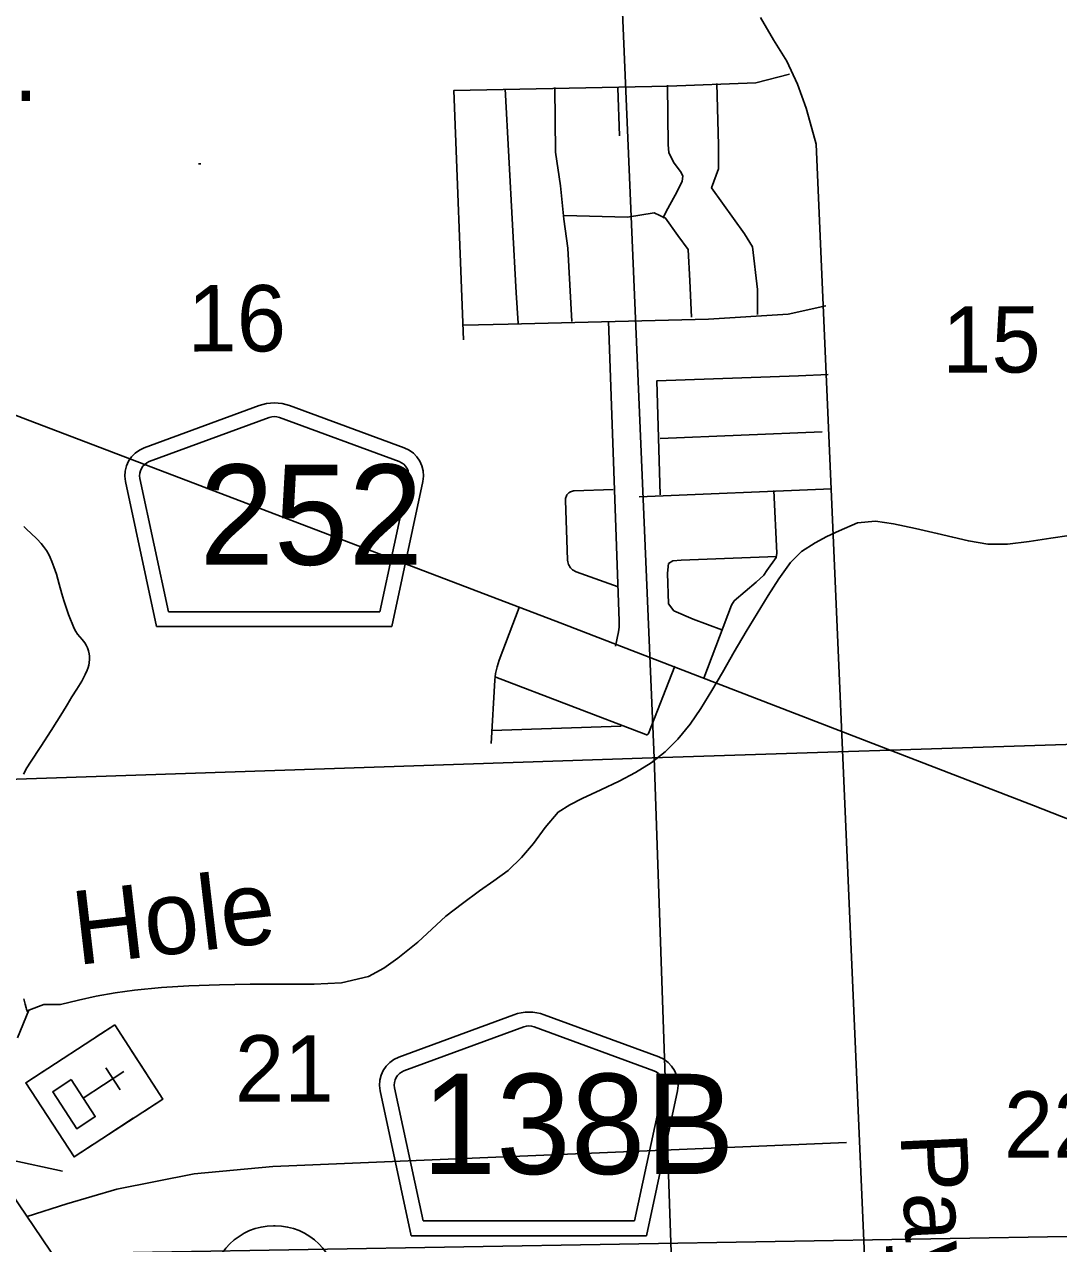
# Model space of a CAD drawing. Extents: x 2480962 to 2688785, y 277103 to 599240.
# Drawn here: x 2561959 to 2568978, y 414174 to 422445 of the extents above; entities that cross this region are included whole.
import ezdxf

# ---------------------------------------------------------------- set-up
doc = ezdxf.new("R2010")
doc.units = 0
for name, color, linetype in [('Bridges', 7, 'Continuous'), ('County Roads Related Text', 7, 'Continuous'), ('County Routes Highway Center Lines', 7, 'Continuous'), ('Culture', 7, 'Continuous'), ('Culture Text', 7, 'Continuous'), ('Divided_Highway', 7, 'Continuous'), ('Lakes and Ponds Text', 7, 'Continuous'), ('Local Roads Improved', 7, 'Continuous'), ('Local Roads Paved', 7, 'Continuous'), ('Narrow River Creek and Branch and Slough', 7, 'Continuous'), ('Roadshields County Roads', 7, 'Continuous'), ('Section Lines', 7, 'Continuous'), ('Section Numbers', 7, 'Continuous'), ('Swamps', 7, 'Continuous'), ('US Routes Highway Center Lines', 7, 'Continuous')]:
    doc.layers.add(name, color=color, linetype=linetype)

msp = doc.modelspace()

# ---------------------------------------------------------------- linework, layer by layer
at = {"layer": 'Bridges'}
msp.add_line((2561863.899, 414743.507), (2562217.46, 414665.621), dxfattribs=at)
at = {"layer": 'County Routes Highway Center Lines'}
for p, q in [((2567332.1, 421633.197), (2567897.322, 408597.924)), ((2567537.857, 414860.313), (2563645.956, 414698.165)), ((2562246.579, 414443.53), (2561978.108, 414358.101))]:
    msp.add_line(p, q, dxfattribs=at)
for points in [[(2566954.183, 422491.534), (2567042.762, 422340.607), (2567133.338, 422195.485), (2567206.566, 422038.568), (2567264.102, 421876.419), (2567313.793, 421698.58), (2567332.1, 421633.197)], [(2576960.722, 414105.53), (2576658.147, 414194.088), (2575979.197, 414415.485), (2575019.813, 414718.06), (2574916.494, 414769.719), (2574429.422, 414954.216), (2573898.071, 415138.713), (2572938.686, 415537.227), (2571543.888, 416090.718), (2568997.829, 417072.242), (2568805.952, 417146.041), (2565595.703, 418385.861), (2561950.041, 419773.279), (2561101.354, 420097.994), (2560082.931, 420489.128), (2559308.043, 420791.703), (2558776.691, 420990.96), (2558274.859, 421182.837), (2557957.524, 421300.915), (2557750.888, 421389.474), (2557367.134, 421389.474), (2557071.938, 421389.474), (2556968.62, 421389.474)], [(2563645.956, 414698.165), (2563112.239, 414648.369), (2562586.65, 414543.057), (2562246.579, 414443.53)]]:
    msp.add_lwpolyline(points, dxfattribs=at)
at = {"layer": 'Culture'}
for p, q in [((2562572.267, 415658.027), (2562446.564, 415576.182)), ((2562637.743, 415557.464), (2562572.267, 415658.027)), ((2562371.142, 415527.075), (2562170.016, 415396.123)), ((2562686.85, 415482.042), (2562785.064, 415331.197)), ((2562510.866, 415367.459), (2562609.08, 415216.615)), ((2562094.594, 415347.016), (2561968.891, 415265.171)), ((2562358.847, 415161.085), (2562635.012, 415340.895)), ((2561968.891, 415265.171), (2562296.271, 414762.357)), ((2562899.647, 415155.212), (2562834.171, 415255.775)), ((2562773.944, 415073.368), (2562899.647, 415155.212)), ((2562497.396, 414893.309), (2562698.522, 415024.261)), ((2562296.271, 414762.357), (2562421.974, 414844.202)), ((2563650.672, 414295.244), (2563660.672, 414295.244))]:
    msp.add_line(p, q, dxfattribs=at)
for points in [[(2562572.267, 415658.027), (2562899.647, 415155.212), (2562296.271, 414762.357), (2561968.891, 415265.171)], [(2562277.002, 415286.789), (2562440.692, 415035.381), (2562314.989, 414953.536), (2562151.299, 415204.944)]]:
    msp.add_lwpolyline(points, close=True, dxfattribs=at)
for centre, start, end in [((2563650.672, 413875.244), 90, 180), ((2563660.672, 413875.244), 0, 90)]:
    msp.add_arc(centre, 420, start, end, dxfattribs=at)
at = {"layer": 'Divided_Highway'}
msp.add_line((2561286.689, 414089.91), (2600799.421, 414762.355), dxfattribs=at)
at = {"layer": 'Local Roads Improved'}
msp.add_line((2565998.133, 421689.847), (2565986.355, 422013.742), dxfattribs=at)
for points in [[(2567152.38, 422107.967), (2566922.709, 422049.076), (2566327.918, 422025.52), (2564873.332, 421996.075), (2564938.111, 420305.928)], [(2565220.783, 422007.853), (2565297.341, 420623.935), (2565309.119, 420417.819)], [(2566657.703, 422043.187), (2566669.481, 421625.067), (2566669.481, 421466.064), (2566622.369, 421336.506), (2566846.152, 421024.388), (2566899.153, 420936.053), (2566934.487, 420647.491), (2566934.487, 420476.709)], [(2565621.236, 421148.057), (2566051.135, 421136.279), (2566233.694, 421165.724), (2566310.251, 421130.39), (2566392.697, 421012.61), (2566463.366, 420918.386), (2566475.144, 420706.381), (2566486.922, 420459.042)]]:
    msp.add_lwpolyline(points, dxfattribs=at)
at = {"layer": 'Local Roads Paved'}
for p, q in [((2565996.079, 418396.298), (2565922.569, 420432.45)), ((2566273.817, 419635.864), (2567372.781, 419681.719)), ((2565690.966, 419280.498), (2565954.794, 419290.026)), ((2566131.681, 419240.206), (2567436.712, 419295.127)), ((2565644.814, 418812.586), (2565630.277, 419215.261)), ((2565987.903, 418629.039), (2565704.051, 418731.405)), ((2565317.165, 418488.324), (2565181.013, 418132.099)), ((2565970.585, 418226.018), (2565990.221, 418323.998)), ((2566372.288, 418092.093), (2566194.039, 417634.605)), ((2566177.028, 417627.002), (2565159.411, 418015.944)), ((2565151.944, 417996.664), (2565127.069, 417566.501)), ((2566008.862, 417684.334), (2565130.467, 417655.089))]:
    msp.add_line(p, q, dxfattribs=at)
for points in [[(2565558.932, 422017.645), (2565564.163, 421578.276), (2565598.162, 421350.746), (2565619.084, 421123.216), (2565647.852, 420927.069), (2565674.005, 420430.163)], [(2566322.597, 422033.337), (2566327.828, 421627.967), (2566333.059, 421575.661), (2566364.442, 421510.279), (2566416.748, 421439.666), (2566427.209, 421416.128), (2566421.979, 421382.129), (2566387.98, 421311.517), (2566325.213, 421196.444), (2566301.675, 421149.368), (2566293.829, 421131.061)], [(2567397.482, 420534.775), (2567141.184, 420479.854), (2566602.434, 420445.855), (2565242.482, 420411.856), (2564939.108, 420404.01)], [(2566272.907, 419253.282), (2566251.985, 420027.408), (2567211.797, 420061.407), (2567413.174, 420069.253)], [(2565630.277, 419215.261), (2565630.384, 419221.855), (2565631.18, 419228.401), (2565632.656, 419234.83), (2565634.796, 419241.068), (2565637.576, 419247.048), (2565640.966, 419252.705), (2565644.929, 419257.976), (2565649.421, 419262.804), (2565654.393, 419267.137), (2565659.79, 419270.927), (2565665.554, 419274.13), (2565671.621, 419276.714), (2565677.926, 419278.65), (2565684.398, 419279.916), (2565690.966, 419280.498)], [(2567044.418, 419282.05), (2567065.34, 418858.373), (2567060.11, 418829.605), (2566997.343, 418740.685), (2566976.42, 418709.301), (2566924.115, 418662.226), (2566775.043, 418534.077), (2566756.736, 418505.309), (2566571.05, 418011.019)], [(2566691.354, 418337.93), (2566497.822, 418411.158), (2566367.057, 418466.079), (2566330.443, 418513.155), (2566322.597, 418722.378), (2566330.443, 418787.76), (2566359.212, 418806.067), (2566416.748, 418811.298), (2567062.725, 418834.835)], [(2565704.051, 418731.405), (2565695.394, 418735.05), (2565687.165, 418739.58), (2565679.455, 418744.945), (2565672.347, 418751.087), (2565665.921, 418757.938), (2565660.246, 418765.423), (2565655.384, 418773.461), (2565651.389, 418781.962), (2565648.305, 418790.835), (2565646.165, 418799.981), (2565644.993, 418809.301), (2565644.814, 418812.586)], [(2565990.221, 418323.998), (2565994.937, 418356.193), (2565996.261, 418388.703), (2565996.079, 418396.298)], [(2565181.013, 418132.099), (2565166.441, 418087.029), (2565156.66, 418040.684), (2565151.944, 417996.664)], [(2566194.039, 417634.605), (2566193.48, 417633.344), (2566192.792, 417632.149), (2566191.983, 417631.032), (2566191.062, 417630.006), (2566190.038, 417629.082), (2566188.924, 417628.269), (2566187.73, 417627.578), (2566186.471, 417627.016), (2566185.161, 417626.587), (2566183.812, 417626.299), (2566182.441, 417626.153), (2566181.062, 417626.151), (2566179.69, 417626.293), (2566178.341, 417626.578), (2566177.028, 417627.002)]]:
    msp.add_lwpolyline(points, dxfattribs=at)
at = {"layer": 'Narrow River Creek and Branch and Slough'}
for points in [[(2569049.2, 418978.723), (2568925.197, 418958.991), (2568777.584, 418936.79), (2568629.823, 418918.308), (2568497.32, 418919.029), (2568365.41, 418941.353), (2568259.261, 418966.333), (2568153.514, 418991.454), (2568005.326, 419024.493), (2567856.921, 419056.316), (2567734.817, 419075.567), (2567613.819, 419063.796), (2567487.657, 419009.421), (2567405.68, 418969.951), (2567324.824, 418928.19), (2567233.752, 418869.861), (2567157.319, 418794.121), (2567079.167, 418683.822), (2567006.696, 418570.539), (2566930.77, 418448.621), (2566856.318, 418325.847), (2566775.932, 418187.657), (2566695.74, 418049.359), (2566623.58, 417926.841), (2566550.644, 417804.734), (2566477.554, 417697.675), (2566394.556, 417596.916), (2566308.396, 417510.281), (2566211.51, 417436.26), (2566105.548, 417370.914), (2565996.343, 417312.144), (2565870.386, 417252.209), (2565744.139, 417192.837), (2565660.248, 417151.641), (2565581.429, 417101.052), (2565493.851, 416997.974), (2565414.838, 416887.824), (2565332.861, 416792.732), (2565242.599, 416706.192), (2565145.922, 416635.863), (2565048.744, 416566.511), (2564933.004, 416481.304), (2564818.28, 416394.699), (2564723.172, 416307.721), (2564630.133, 416218.144), (2564494.016, 416110.861), (2564399.278, 416042.12), (2564294.696, 415986.945), (2564111.427, 415943.807), (2563925.493, 415934.773), (2563708.882, 415935.165), (2563492.295, 415934.571), (2563283.669, 415930.475), (2563075.064, 415924.016), (2562890.125, 415911.953), (2562705.618, 415892.952), (2562575.983, 415875.517), (2562447.218, 415852.736), (2562325.818, 415825.549), (2562204.848, 415796.89), (2562090.851, 415795.259), (2561988.707, 415757.21), (2561912.557, 415570.868)], [(2561953.496, 417359.746), (2561976.157, 417400.988), (2562000.956, 417441.056), (2562071.215, 417547.448), (2562141.136, 417653.951), (2562180.292, 417714.987), (2562218.967, 417776.33), (2562250.278, 417829.374), (2562281.133, 417882.677), (2562314.6, 417935.965), (2562348.582, 417989.091), (2562358.905, 418007.05), (2562372.535, 418034.94), (2562384.704, 418063.44), (2562391.164, 418081.627), (2562395.503, 418098.244), (2562398.262, 418113.164), (2562400.676, 418139.727), (2562400.402, 418159.675), (2562398.983, 418174.454), (2562394.844, 418196.037), (2562388.218, 418216.547), (2562379.548, 418234.151), (2562370.06, 418248.641), (2562350.758, 418272.721), (2562320.539, 418308.341), (2562307.328, 418327.139), (2562296.898, 418347.343), (2562259.52, 418441.046), (2562242.077, 418488.507), (2562226.036, 418536.456), (2562213.048, 418580.993), (2562195.402, 418648.261), (2562176.424, 418715.282), (2562160.214, 418764.958), (2562146.604, 418801.708), (2562135.034, 418828.659), (2562125.364, 418848.391), (2562108.919, 418877.009), (2562089.715, 418904.194), (2562074.222, 418922.695), (2562045.299, 418952.874), (2561999.98, 418995.651), (2561977.589, 419017.226), (2561956.076, 419039.731)], [(2561986.461, 415748.753), (2561984.767, 415745.572), (2561982.96, 415745.045), (2561981.101, 415746.504), (2561979.234, 415749.417), (2561977.394, 415753.367), (2561973.765, 415763.503), (2561970.471, 415774.742), (2561964.663, 415797.985), (2561956.591, 415835.618)]]:
    msp.add_lwpolyline(points, dxfattribs=at)
at = {"layer": 'Roadshields County Roads'}
for p, q in [((2562772.517, 419572.665), (2563551.891, 419859.002)), ((2563758.804, 419859.003), (2564536.826, 419573.163)), ((2562807.002, 419478.8), (2563620.862, 419777.806)), ((2563689.833, 419777.806), (2564502.341, 419479.296)), ((2562856.488, 418360.839), (2562645.931, 419343.011)), ((2562937.322, 418460.84), (2562743.709, 419363.973)), ((2564565.634, 419364.469), (2564371.914, 418460.84)), ((2564663.412, 419343.509), (2564452.748, 418360.84)), ((2564371.914, 418460.84), (2562937.322, 418460.84)), ((2564452.748, 418360.84), (2562856.488, 418360.84)), ((2564500.526, 415439.965), (2565279.9, 415726.302)), ((2565486.814, 415726.302), (2566264.836, 415440.462)), ((2564535.011, 415346.1), (2565348.871, 415645.106)), ((2565417.842, 415645.106), (2566230.35, 415346.596)), ((2564584.497, 414228.139), (2564373.94, 415210.311)), ((2564665.332, 414328.139), (2564471.718, 415231.272)), ((2566293.643, 415231.768), (2566099.923, 414328.139)), ((2566391.422, 415210.808), (2566180.758, 414228.139)), ((2566099.924, 414328.139), (2564665.332, 414328.139)), ((2566180.758, 414228.139), (2564584.498, 414228.139))]:
    msp.add_line(p, q, dxfattribs=at)
for centre, radius, start, end in [((2563655.348, 419577.405), 300, 69.8269806, 110.1730139), ((2563655.348, 419683.941), 100, 69.8269876, 110.1729839), ((2562841.488, 419384.934), 200, 110.1729839, 192.0998896), ((2564467.856, 419385.431), 200, 347.9000917, 69.8270083), ((2562841.488, 419384.934), 100, 110.1729839, 192.0998896), ((2564467.856, 419385.43), 100, 347.9000932, 69.8269876), ((2565383.357, 415444.705), 300, 69.8269806, 110.1730139), ((2565383.357, 415551.24), 100, 69.8269876, 110.1729839), ((2564569.497, 415252.234), 200, 110.1729839, 192.0998896), ((2566195.865, 415252.731), 200, 347.9000917, 69.8270083), ((2564569.497, 415252.234), 100, 110.1729839, 192.0998896), ((2566195.865, 415252.73), 100, 347.9000932, 69.8269876)]:
    msp.add_arc(centre, radius, start, end, dxfattribs=at)
at = {"layer": 'Section Lines'}
for p, q in [((2566233.547, 417468.866), (2566000.888, 422906.452)), ((2566219.483, 417468.407), (2571391.755, 417637.208)), ((2560875.706, 417290.492), (2566219.483, 417468.407)), ((2566415.751, 412183.771), (2566233.547, 417468.866))]:
    msp.add_line(p, q, dxfattribs=at)
at = {"layer": 'Swamps'}
msp.add_lwpolyline([(2563140.361, 421499.32), (2563155.544, 421499.321)], dxfattribs=at)
at = {"layer": 'US Routes Highway Center Lines'}
msp.add_lwpolyline([(2556271.186, 422294.294), (2556452.126, 422054.814), (2556883.191, 421469.417), (2557245.073, 420979.812), (2557617.598, 420479.564), (2558000.767, 419952.707), (2558378.614, 419473.746), (2559049.159, 418537.112), (2559458.937, 418004.933), (2559645.199, 417738.844), (2559985.794, 417281.17), (2560368.962, 416738.347), (2560853.245, 416003.941), (2561204.483, 415471.762), (2561539.756, 414987.479), (2561811.167, 414604.31), (2562189.014, 414045.523)], dxfattribs=at)

# ---------------------------------------------------------------- texts
at = {"layer": 'County Roads Related Text'}
msp.add_text('Payne           Rd.', height=450, rotation=272.6469, dxfattribs=at).set_placement((2567904.601, 414917.064))
at = {"layer": 'Culture Text'}
msp.add_text('Columbia Co.', height=450, rotation=0.0012583, dxfattribs=at).set_placement((2558407.436, 421924.277))
at = {"layer": 'Lakes and Ponds Text'}
msp.add_text('Hole', height=500, rotation=6.6154889, dxfattribs=at).set_placement((2562316.674, 416063.27))
at = {"layer": 'Roadshields County Roads'}
for s, p in [('252', (2563147.102, 418779.123)), ('138B', (2564655.112, 414646.423))]:
    msp.add_text(s, height=680, dxfattribs=at).set_placement(p)
at = {"layer": 'Section Numbers'}
for s, rotation, p in [('16', 0.0996083, (2563065.969, 420225.78)), ('15', 0.0996111, (2568187.194, 420082.37)), ('21', 0.0292528, (2563387.983, 415137.614)), ('22', 0.0292583, (2568606.393, 414756.743))]:
    msp.add_text(s, height=450, rotation=rotation, dxfattribs=at).set_placement(p)

doc.saveas('drawing.dxf')
